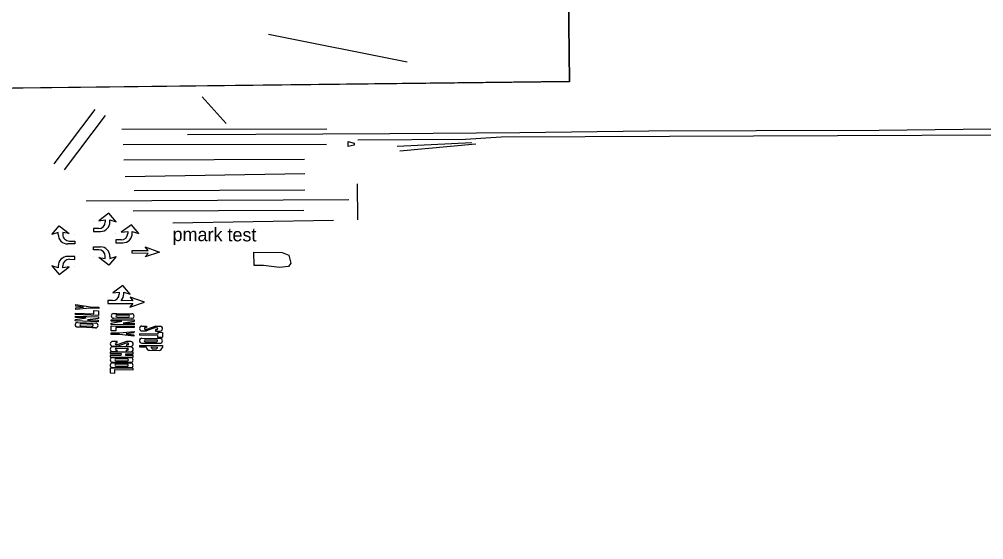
# Model space of a CAD drawing. Extents: x -25029 to 2274964, y -81170 to 687028.
# Drawn here: x -1486.5 to -1150.6, y -66195.7 to -66014.4 of the extents above; entities that cross this region are included whole.
import ezdxf

# ---------------------------------------------------------------- set-up
doc = ezdxf.new("R2010")
doc.units = 0
for name, color, linetype in [('81911BEA - GE_X_CL_20', 7, 'Continuous'), ('81911BEA - PM_P_CL_Pass_Proh_Lt', 7, 'Continuous'), ('BLDG', 7, 'Continuous'), ('PM_P_Cells', 7, 'Continuous'), ('PM_P_Channelizing_Line', 7, 'Continuous'), ('PM_P_CL_Dashed', 7, 'Continuous'), ('PM_P_CL_Double_Solid', 7, 'Continuous'), ('PM_P_CL_Pass_Proh_Rt', 7, 'Continuous'), ('PM_P_Crosswalk', 7, 'Continuous'), ('PM_P_Edge_Line', 7, 'Continuous'), ('PM_P_Island', 7, 'Continuous'), ('PM_P_Lane_Line', 7, 'Continuous'), ('PM_P_Stop_Line', 7, 'Continuous'), ('PM_P_Text', 7, 'Continuous'), ('PM_P_Transverse_Line', 7, 'Continuous'), ('RD_P_GR_Lt', 7, 'Continuous'), ('RD_X_GR_Lt', 7, 'Continuous'), ('RD_X_GR_Rt', 7, 'Continuous')]:
    doc.layers.add(name, color=color, linetype=linetype)

msp = doc.modelspace()

# ---------------------------------------------------------------- linework, layer by layer
at = {"layer": '81911BEA - GE_X_CL_20'}
msp.add_arc((-1555.63, -64076.11), 2291.85, 271.12234, 296.539, dxfattribs=at)
at = {"layer": '81911BEA - PM_P_CL_Pass_Proh_Lt'}
msp.add_line((-1450.17, -66063.33), (-1387.24, -66063.08), dxfattribs=at)
at = {"layer": 'BLDG'}
for points in [[(-1596.74, -65939.32), (-1296.12, -65935.78), (-1294.93, -66036.1), (-1595.56, -66039.64)], [(-1596.68, -65939.34), (-1296.06, -65935.84), (-1294.89, -66036.16), (-1595.52, -66039.66)]]:
    msp.add_lwpolyline(points, close=True, dxfattribs=at)
at = {"layer": 'PM_P_Cells'}
for p, q in [((-1455.35, -66081.93), (-1458.84, -66084.63)), ((-1452.76, -66084.91), (-1455.35, -66081.93)), ((-1475.23, -66089.35), (-1472.7, -66086.33)), ((-1472.7, -66086.33), (-1469.16, -66088.97)), ((-1460.76, -66084.98), (-1460.76, -66084.98)), ((-1458.84, -66084.63), (-1456.61, -66084.28)), ((-1456.61, -66084.28), (-1456.6, -66084.98)), ((-1455, -66084.93), (-1455.01, -66084.26)), ((-1455.01, -66084.26), (-1452.76, -66084.91)), ((-1452.76, -66084.91), (-1452.76, -66084.91)), ((-1447.48, -66085.93), (-1451.02, -66088.57)), ((-1444.94, -66088.95), (-1447.48, -66085.93)), ((-1473, -66088.67), (-1475.23, -66089.35)), ((-1475.23, -66089.35), (-1475.23, -66089.35)), ((-1472.99, -66089.33), (-1473, -66088.67)), ((-1469.16, -66088.97), (-1471.4, -66088.65)), ((-1471.4, -66088.65), (-1471.39, -66089.36)), ((-1467.23, -66089.28), (-1467.23, -66089.28)), ((-1458.88, -66087.3), (-1460.74, -66087.31)), ((-1460.74, -66087.31), (-1460.73, -66088.31)), ((-1460.73, -66088.31), (-1458.25, -66088.29)), ((-1452.94, -66088.88), (-1452.94, -66088.88)), ((-1451.02, -66088.57), (-1448.78, -66088.25)), ((-1448.78, -66088.25), (-1448.78, -66088.96)), ((-1447.18, -66088.93), (-1447.18, -66088.27)), ((-1447.18, -66088.27), (-1444.94, -66088.95)), ((-1444.94, -66088.95), (-1444.94, -66088.95)), ((-1467.21, -66092.62), (-1469.68, -66092.64)), ((-1469.08, -66091.63), (-1467.21, -66091.62)), ((-1467.21, -66091.62), (-1467.21, -66092.62)), ((-1452.96, -66091.22), (-1452.97, -66092.22)), ((-1452.97, -66092.22), (-1450.49, -66092.24)), ((-1451.1, -66091.23), (-1452.96, -66091.22)), ((-1460.74, -66094.65), (-1460.73, -66093.65)), ((-1458.88, -66094.66), (-1460.74, -66094.65)), ((-1460.73, -66093.65), (-1458.25, -66093.67)), ((-1447.2, -66095.89), (-1447.2, -66094.89)), ((-1447.2, -66094.89), (-1441.7, -66094.94)), ((-1447.2, -66095.39), (-1447.2, -66095.39)), ((-1441.7, -66095.94), (-1447.2, -66095.89)), ((-1437.7, -66095.47), (-1442.72, -66097.17)), ((-1442.72, -66097.17), (-1441.7, -66095.94)), ((-1441.7, -66094.94), (-1442.69, -66093.7)), ((-1442.69, -66093.7), (-1437.7, -66095.47)), ((-1437.7, -66095.47), (-1437.7, -66095.47)), ((-1475.23, -66100.28), (-1475.23, -66100.28)), ((-1473, -66100.97), (-1475.23, -66100.28)), ((-1475.23, -66100.28), (-1472.7, -66103.3)), ((-1472.99, -66100.3), (-1473, -66100.97)), ((-1471.4, -66100.98), (-1471.39, -66100.28)), ((-1467.21, -66097.02), (-1469.68, -66096.99)), ((-1469.08, -66098), (-1467.21, -66098.02)), ((-1467.21, -66098.02), (-1467.21, -66097.02)), ((-1460.76, -66096.98), (-1460.76, -66096.98)), ((-1455.35, -66100.03), (-1458.84, -66097.33)), ((-1458.84, -66097.33), (-1456.61, -66097.68)), ((-1456.61, -66097.68), (-1456.6, -66096.98)), ((-1452.76, -66097.05), (-1455.35, -66100.03)), ((-1455, -66097.03), (-1455.01, -66097.7)), ((-1455.01, -66097.7), (-1452.76, -66097.05)), ((-1452.76, -66097.05), (-1452.76, -66097.05)), ((-1472.7, -66103.3), (-1469.16, -66100.67)), ((-1469.16, -66100.67), (-1471.4, -66100.98)), ((-1467.23, -66100.35), (-1467.23, -66100.35)), ((-1450.42, -66107.07), (-1453.97, -66109.71)), ((-1453.97, -66109.71), (-1451.72, -66109.4)), ((-1451.72, -66109.4), (-1451.73, -66110.1)), ((-1447.89, -66110.1), (-1450.42, -66107.07)), ((-1450.13, -66110.08), (-1450.12, -66109.41)), ((-1450.12, -66109.41), (-1447.89, -66110.1)), ((-1455.72, -66112.36), (-1455.73, -66113.36)), ((-1455.73, -66113.36), (-1446.98, -66113.44)), ((-1454.04, -66112.38), (-1455.72, -66112.36)), ((-1455.71, -66111.2), (-1455.71, -66111.2)), ((-1447.99, -66114.67), (-1442.97, -66112.97)), ((-1446.98, -66113.44), (-1447.99, -66114.67)), ((-1442.97, -66112.97), (-1447.96, -66111.19)), ((-1447.96, -66111.19), (-1446.97, -66112.44)), ((-1442.96, -66111.31), (-1442.96, -66111.31)), ((-1466.96, -66117.26), (-1466.94, -66116.76)), ((-1466.94, -66116.76), (-1460.61, -66117)), ((-1466.89, -66115.43), (-1466.87, -66114.93)), ((-1461.87, -66115.04), (-1466.89, -66115.43)), ((-1466.87, -66114.93), (-1464.19, -66114.7)), ((-1466.84, -66114.26), (-1466.82, -66113.76)), ((-1464.19, -66114.7), (-1466.84, -66114.26)), ((-1466.82, -66113.76), (-1461.85, -66114.54)), ((-1458.87, -66115.15), (-1461.87, -66115.04)), ((-1461.85, -66114.54), (-1458.85, -66114.65)), ((-1460.61, -66117), (-1460.57, -66115.84)), ((-1460.57, -66115.84), (-1458.9, -66115.9)), ((-1458.9, -66115.9), (-1458.97, -66117.57)), ((-1458.85, -66114.65), (-1458.87, -66115.15)), ((-1453.7, -66116.89), (-1452.53, -66116.9)), ((-1452.53, -66116.9), (-1452.53, -66117.4)), ((-1452.53, -66117.4), (-1452.53, -66116.9)), ((-1452.53, -66116.9), (-1448.53, -66116.93)), ((-1448.53, -66117.43), (-1448.53, -66116.93)), ((-1448.53, -66116.93), (-1447.36, -66116.94)), ((-1448.53, -66116.93), (-1448.53, -66117.43)), ((-1467.04, -66119.42), (-1467.02, -66118.92)), ((-1459.05, -66119.73), (-1467.04, -66119.42)), ((-1467.02, -66118.92), (-1463.25, -66118.4)), ((-1467, -66118.26), (-1466.98, -66117.76)), ((-1463.25, -66118.4), (-1467, -66118.26)), ((-1466.98, -66117.67), (-1466.98, -66117.67)), ((-1466.98, -66117.76), (-1458.99, -66118.07)), ((-1458.97, -66117.57), (-1466.96, -66117.26)), ((-1466.23, -66119.96), (-1459.9, -66120.2)), ((-1459, -66118.57), (-1462.78, -66119.09)), ((-1462.78, -66119.09), (-1459.03, -66119.23)), ((-1459.03, -66119.23), (-1459.05, -66119.73)), ((-1458.99, -66118.07), (-1459, -66118.57)), ((-1458.98, -66117.99), (-1458.98, -66117.99)), ((-1454.56, -66120.21), (-1450.8, -66119.58)), ((-1454.56, -66120.71), (-1454.56, -66120.21)), ((-1454.55, -66119.55), (-1454.55, -66119.05)), ((-1454.55, -66119.05), (-1446.55, -66119.11)), ((-1450.8, -66119.58), (-1454.55, -66119.55)), ((-1447.38, -66118.61), (-1453.71, -66118.55)), ((-1452.54, -66118.06), (-1448.54, -66118.1)), ((-1448.53, -66117.43), (-1452.53, -66117.4)), ((-1446.55, -66119.61), (-1450.31, -66120.25)), ((-1450.31, -66120.25), (-1446.56, -66120.28)), ((-1446.56, -66120.28), (-1446.56, -66120.78)), ((-1446.55, -66119.11), (-1446.55, -66119.61)), ((-1465.13, -66121.67), (-1466.3, -66121.62)), ((-1465.11, -66121.17), (-1465.13, -66121.67)), ((-1465.13, -66121.67), (-1465.11, -66121.17)), ((-1461.13, -66121.82), (-1465.13, -66121.67)), ((-1465.11, -66121.17), (-1461.11, -66121.32)), ((-1461.09, -66120.66), (-1465.08, -66120.5)), ((-1461.13, -66121.82), (-1461.11, -66121.32)), ((-1461.11, -66121.32), (-1461.13, -66121.82)), ((-1459.97, -66121.87), (-1461.13, -66121.82)), ((-1454.59, -66124.13), (-1454.59, -66123.63)), ((-1454.59, -66123.63), (-1451.59, -66123.65)), ((-1454.58, -66122.88), (-1454.57, -66121.21)), ((-1452.91, -66122.89), (-1454.58, -66122.88)), ((-1454.57, -66121.21), (-1446.57, -66121.28)), ((-1446.56, -66120.78), (-1454.56, -66120.71)), ((-1454.56, -66120.8), (-1454.56, -66120.8)), ((-1452.9, -66121.73), (-1452.91, -66122.89)), ((-1446.57, -66121.78), (-1452.9, -66121.73)), ((-1451.59, -66123.65), (-1446.58, -66123.11)), ((-1446.59, -66123.61), (-1449.26, -66123.92)), ((-1446.58, -66123.11), (-1446.59, -66123.61)), ((-1446.57, -66121.28), (-1446.57, -66121.78)), ((-1446.56, -66120.86), (-1446.56, -66120.86)), ((-1443.82, -66122.93), (-1442.24, -66122.94)), ((-1443.81, -66121.26), (-1442.23, -66121.27)), ((-1442.65, -66121.77), (-1442.23, -66121.77)), ((-1442.65, -66122.44), (-1442.24, -66122.44)), ((-1438.99, -66121.3), (-1442.24, -66122.44)), ((-1439.06, -66121.8), (-1442.24, -66122.94)), ((-1442.23, -66121.27), (-1442.23, -66121.77)), ((-1439.07, -66122.47), (-1439.07, -66122.97)), ((-1439.07, -66122.47), (-1438.65, -66122.47)), ((-1439.07, -66122.97), (-1437.49, -66122.98)), ((-1439.06, -66121.8), (-1438.65, -66121.81)), ((-1438.99, -66121.3), (-1437.48, -66121.32)), ((-1438.33, -66123.43), (-1436.66, -66123.45)), ((-1438.33, -66123.43), (-1438.33, -66124.02)), ((-1436.66, -66123.45), (-1436.67, -66125.11)), ((-1451.59, -66124.15), (-1454.59, -66124.13)), ((-1452.41, -66126.61), (-1453.99, -66126.59)), ((-1452.83, -66127.1), (-1452.41, -66127.11)), ((-1449.17, -66126.64), (-1452.42, -66127.77)), ((-1452.42, -66128.27), (-1449.25, -66127.14)), ((-1452.41, -66127.11), (-1452.41, -66126.61)), ((-1446.6, -66124.78), (-1451.59, -66124.15)), ((-1449.26, -66123.92), (-1446.59, -66124.28)), ((-1449.25, -66127.14), (-1448.83, -66127.14)), ((-1447.66, -66126.65), (-1449.17, -66126.64)), ((-1446.59, -66124.28), (-1446.6, -66124.78)), ((-1444.68, -66125.46), (-1444.68, -66125.46)), ((-1438.33, -66124.02), (-1444.67, -66123.96)), ((-1444.67, -66123.96), (-1444.67, -66124.46)), ((-1438.34, -66124.52), (-1444.67, -66124.46)), ((-1443.86, -66127.18), (-1437.53, -66127.23)), ((-1443.85, -66125.51), (-1437.51, -66125.57)), ((-1442.69, -66126.69), (-1438.69, -66126.72)), ((-1442.68, -66126.02), (-1438.68, -66126.06)), ((-1438.34, -66124.52), (-1438.34, -66125.1)), ((-1438.34, -66125.1), (-1436.67, -66125.11)), ((-1436.68, -66125.53), (-1436.68, -66125.53)), ((-1446.86, -66130.39), (-1454.86, -66130.32)), ((-1454.86, -66130.32), (-1454.86, -66130.82)), ((-1454.02, -66130.13), (-1452.44, -66130.14)), ((-1454.01, -66128.26), (-1452.42, -66128.27)), ((-1447.68, -66128.52), (-1454.01, -66128.46)), ((-1452.85, -66128.97), (-1448.85, -66129.01)), ((-1452.44, -66129.64), (-1452.85, -66129.64)), ((-1452.42, -66127.77), (-1452.84, -66127.77)), ((-1452.44, -66130.14), (-1452.44, -66129.64)), ((-1449.27, -66129.67), (-1449.27, -66130.17)), ((-1448.85, -66129.67), (-1449.27, -66129.67)), ((-1449.27, -66130.17), (-1447.69, -66130.18)), ((-1449.25, -66127.8), (-1449.26, -66128.3)), ((-1449.26, -66128.3), (-1447.67, -66128.32)), ((-1448.84, -66127.81), (-1449.25, -66127.8)), ((-1446.86, -66130.89), (-1446.86, -66130.39)), ((-1444.7, -66128), (-1436.7, -66128.07)), ((-1444.7, -66128), (-1444.7, -66128.5)), ((-1444.7, -66128.5), (-1442.29, -66128.52)), ((-1442.29, -66128.52), (-1442.29, -66128.52)), ((-1441.14, -66129.7), (-1437.87, -66129.73)), ((-1440.62, -66128.54), (-1440.62, -66128.54)), ((-1440.62, -66128.54), (-1438.37, -66128.56)), ((-1439.97, -66129.21), (-1439.04, -66129.22)), ((-1438.37, -66128.56), (-1438.37, -66128.56)), ((-1436.7, -66128.07), (-1436.71, -66128.72)), ((-1451.12, -66131.52), (-1454.87, -66131.49)), ((-1454.87, -66131.49), (-1454.87, -66131.99)), ((-1454.87, -66131.99), (-1446.87, -66132.06)), ((-1454.87, -66132.09), (-1454.87, -66132.09)), ((-1454.86, -66130.82), (-1451.11, -66130.85)), ((-1447.72, -66133.92), (-1454.05, -66133.86)), ((-1454.04, -66132.19), (-1452.87, -66132.2)), ((-1452.87, -66132.2), (-1452.88, -66132.7)), ((-1452.88, -66132.7), (-1452.87, -66132.2)), ((-1448.84, -66132.74), (-1452.88, -66132.7)), ((-1452.88, -66133.37), (-1448.88, -66133.41)), ((-1452.87, -66132.2), (-1448.87, -66132.24)), ((-1451.11, -66130.85), (-1451.12, -66131.52)), ((-1449.45, -66131.53), (-1449.45, -66130.87)), ((-1449.45, -66130.87), (-1446.86, -66130.89)), ((-1446.87, -66131.56), (-1449.45, -66131.53)), ((-1448.87, -66132.24), (-1447.71, -66132.25)), ((-1448.87, -66132.74), (-1448.87, -66132.24)), ((-1448.87, -66132.24), (-1448.87, -66132.74)), ((-1446.87, -66132.06), (-1446.87, -66131.56)), ((-1446.87, -66132.16), (-1446.87, -66132.16)), ((-1454.91, -66135.92), (-1454.92, -66137.59)), ((-1446.91, -66135.99), (-1454.91, -66135.92)), ((-1447.74, -66135.78), (-1454.07, -66135.73)), ((-1454.06, -66134.06), (-1452.89, -66134.07)), ((-1453.25, -66137.6), (-1453.24, -66136.43)), ((-1453.24, -66136.43), (-1446.91, -66136.49)), ((-1452.9, -66135.24), (-1448.9, -66135.27)), ((-1452.89, -66134.07), (-1452.89, -66134.57)), ((-1452.89, -66134.07), (-1448.89, -66134.11)), ((-1452.89, -66134.57), (-1452.89, -66134.07)), ((-1448.89, -66134.61), (-1452.89, -66134.57)), ((-1448.89, -66134.11), (-1447.72, -66134.12)), ((-1448.89, -66134.61), (-1448.89, -66134.11)), ((-1448.89, -66134.11), (-1448.89, -66134.61)), ((-1446.91, -66136.49), (-1446.91, -66135.99)), ((-1454.92, -66137.59), (-1453.25, -66137.6))]:
    msp.add_line(p, q, dxfattribs=at)
msp.add_lwpolyline([(-1446.97, -66112.44), (-1451.07, -66112.4)], dxfattribs=at)
for centre, radius, start, end in [((-1458.9, -66085), 2.3, 270.493, 0.493), ((-1458.28, -66085.01), 3.28, 270.493, 1.4015), ((-1469.71, -66089.36), 3.28, 179.5845, 270.493), ((-1469.1, -66089.34), 2.3, 180.493, 270.493), ((-1451.08, -66088.94), 2.3, 269.507, 359.507), ((-1450.46, -66088.96), 3.28, 269.507, 0.4155), ((-1458.9, -66096.96), 2.3, 359.507, 89.507), ((-1458.28, -66096.95), 3.28, 358.5985, 89.507), ((-1469.71, -66100.28), 3.28, 89.507, 180.4155), ((-1469.1, -66100.3), 2.3, 89.507, 179.507), ((-1454.03, -66110.08), 2.3, 269.507, 359.507), ((-1453.41, -66110.1), 3.28, 315.4604, 0.4155), ((-1453.7, -66117.72), 0.833, 89.507, 269.507), ((-1447.37, -66117.77), 0.833, 269.507, 89.507), ((-1466.26, -66120.79), 0.833, 87.7708, 267.7708), ((-1459.93, -66121.03), 0.833, 267.7708, 87.7708), ((-1452.54, -66117.73), 0.333, 89.507, 269.507), ((-1448.54, -66117.76), 0.333, 269.507, 89.507), ((-1465.1, -66120.83), 0.333, 87.7708, 267.7708), ((-1461.1, -66120.99), 0.333, 267.7708, 87.7708), ((-1443.82, -66122.09), 0.833, 89.507, 269.507), ((-1442.65, -66122.1), 0.333, 89.507, 269.507), ((-1438.65, -66122.14), 0.333, 268.9053, 89.507), ((-1437.48, -66122.15), 0.833, 269.507, 89.507), ((-1454, -66127.43), 0.833, 89.507, 269.507), ((-1452.83, -66127.44), 0.333, 89.507, 269.507), ((-1448.83, -66127.47), 0.333, 268.9053, 89.507), ((-1447.67, -66127.48), 0.833, 269.507, 89.507), ((-1443.85, -66126.34), 0.833, 89.507, 269.507), ((-1442.69, -66126.35), 0.333, 89.507, 269.507), ((-1438.69, -66126.39), 0.333, 269.507, 89.507), ((-1437.52, -66126.4), 0.833, 269.507, 89.507), ((-1454.02, -66129.29), 0.833, 89.507, 269.507), ((-1452.85, -66129.3), 0.333, 89.507, 269.507), ((-1448.85, -66129.34), 0.333, 268.9053, 90.1087), ((-1447.68, -66129.35), 0.833, 269.507, 89.507), ((-1441.12, -66128.53), 1.17, 179.508, 269.0739), ((-1439.95, -66128.54), 0.667, 179.507, 268.9341), ((-1439.04, -66128.55), 0.667, 268.9341, 359.5059), ((-1437.86, -66128.56), 1.17, 269.504, 352.4387), ((-1454.05, -66133.03), 0.833, 89.507, 269.507), ((-1452.88, -66133.04), 0.333, 89.507, 269.507), ((-1448.88, -66133.07), 0.333, 268.9053, 90.1087), ((-1447.71, -66133.08), 0.833, 269.507, 89.507), ((-1454.06, -66134.89), 0.833, 89.507, 269.507), ((-1452.9, -66134.9), 0.333, 89.507, 269.507), ((-1448.9, -66134.94), 0.333, 268.9053, 90.1087), ((-1447.73, -66134.95), 0.833, 269.507, 89.507)]:
    msp.add_arc(centre, radius, start, end, dxfattribs=at)
at = {"layer": 'PM_P_Channelizing_Line'}
msp.add_line((-1450.87, -66052.7), (-1379.44, -66052.52), dxfattribs=at)
at = {"layer": 'PM_P_CL_Dashed'}
msp.add_line((-1463.3, -66077.66), (-1371.69, -66077.12), dxfattribs=at)
at = {"layer": 'PM_P_CL_Double_Solid'}
msp.add_line((-1450.39, -66058.02), (-1379.49, -66057.83), dxfattribs=at)
at = {"layer": 'PM_P_CL_Pass_Proh_Rt'}
msp.add_line((-1449.69, -66069.18), (-1387.01, -66068.13), dxfattribs=at)
at = {"layer": 'PM_P_Crosswalk'}
for p, q in [((-1460.27, -66045.78), (-1474.51, -66064.79)), ((-1456.67, -66047.87), (-1470.91, -66066.88))]:
    msp.add_line(p, q, dxfattribs=at)
at = {"layer": 'PM_P_Edge_Line'}
for p, q in [((-1446.55, -66074.08), (-1387.07, -66073.8)), ((-1446.87, -66081.16), (-1387.39, -66080.88))]:
    msp.add_line(p, q, dxfattribs=at)
at = {"layer": 'PM_P_Island'}
msp.add_lwpolyline([(-1404.83, -66095.5), (-1394.93, -66095.59), (-1392.7, -66096.54), (-1391.98, -66099.34), (-1392.73, -66100.45), (-1395.91, -66100.8), (-1401.51, -66100.19), (-1404.68, -66100.16)], close=True, dxfattribs=at)
at = {"layer": 'PM_P_Lane_Line'}
msp.add_line((-1433.09, -66085.26), (-1377.08, -66084.34), dxfattribs=at)
at = {"layer": 'PM_P_Stop_Line'}
msp.add_line((-1368.57, -66084.23), (-1368.72, -66071.74), dxfattribs=at)
at = {"layer": 'PM_P_Transverse_Line'}
msp.add_line((-1422.85, -66041.43), (-1414.48, -66050.64), dxfattribs=at)
at = {"layer": 'RD_P_GR_Lt'}
for p, q in [((-1399.76, -66019.55), (-1351.47, -66029.24)), ((-1331.13, -66056.29), (-1368.63, -66056.46)), ((-1318.64, -66055.49), (-1331.13, -66056.29)), ((-1081.14, -66054.41), (-1318.64, -66055.49))]:
    msp.add_line(p, q, dxfattribs=at)
msp.add_lwpolyline([(-1427.97, -66054.57), (-1404.1, -66054.38), (-1357.41, -66054.15), (-1312.18, -66053.8), (-1267.19, -66053.18), (-1229.86, -66053.1), (-1187.02, -66053.02), (-1148, -66052.54), (-1108.41, -66052.47), (-1065.82, -66052.65), (-1059.47, -66052.64)], dxfattribs=at)
msp.add_lwpolyline([(-1371.95, -66058.75), (-1371.96, -66056.98), (-1369.87, -66057.49), (-1369.87, -66058.22)], close=True, dxfattribs=at)
at = {"layer": 'RD_X_GR_Lt'}
msp.add_line((-1354.89, -66058.56), (-1328.83, -66057.3), dxfattribs=at)
at = {"layer": 'RD_X_GR_Rt'}
msp.add_line((-1353.99, -66060.26), (-1327.51, -66057.74), dxfattribs=at)

# ---------------------------------------------------------------- texts
at = {"layer": 'PM_P_Text'}
msp.add_text('pmark test', height=4.68, rotation=359.757, dxfattribs=at).set_placement((-1433.15, -66091.64))

doc.saveas('drawing.dxf')
